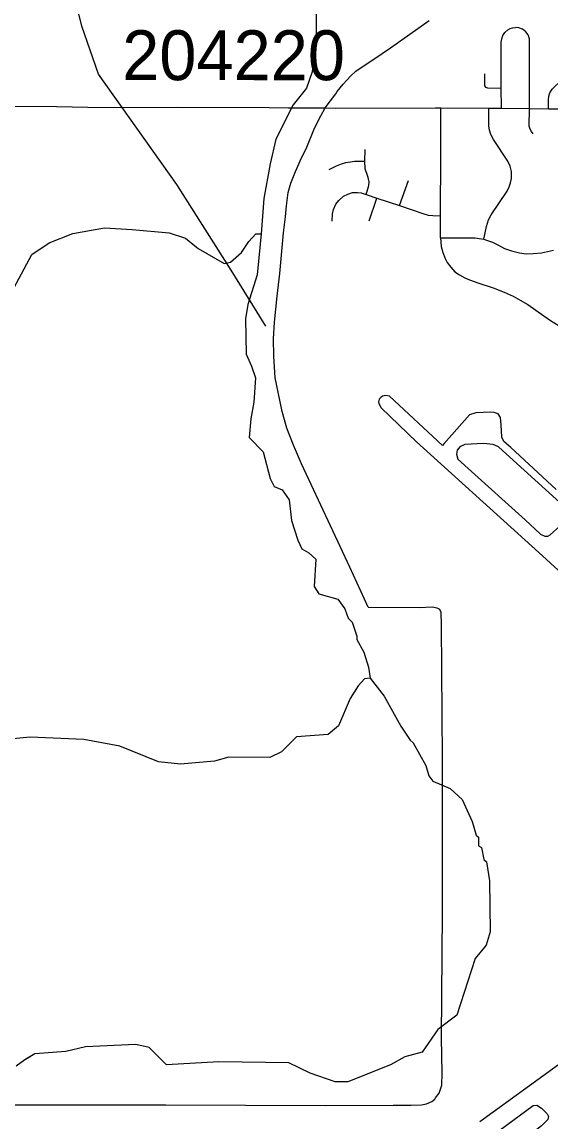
# Model space of a CAD drawing. Extents: x -1403959 to 81668, y -1400582 to 11018.
# Drawn here: x 6835.6 to 6938.1, y 7834.6 to 8047.7 of the extents above; entities that cross this region are included whole.
import ezdxf

# ---------------------------------------------------------------- set-up
doc = ezdxf.new("R2010")
doc.units = 0
for name, color, linetype in [('tdCiSectNmbr', 7, 'Continuous'), ('tdCiSectTwpRng', 7, 'Continuous'), ('tdCoCoBndry', 7, 'Continuous'), ('tdCoSecRteBand', 7, 'Continuous'), ('tdCoShieldCoRte', 7, 'Continuous'), ('tdCoSurfBitum', 7, 'Continuous')]:
    doc.layers.add(name, color=color, linetype=linetype)

msp = doc.modelspace()

# ---------------------------------------------------------------- linework, layer by layer
at = {"layer": 'tdCiSectNmbr'}
for points in [[(6896.41, 8033.79), (6896.71, 8034.19), (6897.86, 8035.66), (6898.57, 8036.44), (6899.37, 8037.28), (6900.29, 8038.14), (6905.4, 8041.57), (6907.02, 8042.7), (6914.55, 8047.97)], [(6894.37, 8031.04), (6896.41, 8033.79)], [(6798.55, 8031.74), (6820.94, 8031.55), (6831.29, 8031.38), (6842.34, 8031.32)], [(6842.34, 8031.32), (6848.39, 8031.15), (6855.5, 8031.1), (6865.74, 8031.15), (6883.53, 8031.09)], [(6883.53, 8031.09), (6887.23, 8031.06)], [(6902.72, 7934.23), (6899.15, 7942), (6889.77, 7962.03), (6888.21, 7965.65), (6886.96, 7968.9), (6886.02, 7972.14), (6885.24, 7975.9), (6884.72, 7978.7), (6884.42, 7982.9), (6884.39, 7986.25), (6884.57, 7989.5), (6885.09, 7994.55), (6885.58, 7998.91), (6886.32, 8006.84), (6886.68, 8009.93), (6886.87, 8012.07), (6887.23, 8014.61), (6887.72, 8016.43), (6888.64, 8018.71), (6889.81, 8021.34), (6890.68, 8023.1), (6892.32, 8027.11), (6893.56, 8029.48), (6894.36, 8031.03)], [(6887.23, 8031.06), (6887.23, 8031.06), (6892.17, 8031.06), (6894.36, 8031.03), (6896.3, 8031)], [(6896.3, 8031), (6915.78, 8031.04)], [(6915.78, 8031.04), (6916.78, 8031.04), (6926.06, 8030.98), (6928.51, 8030.96), (6933.99, 8030.9), (6937.63, 8030.89), (6951.44, 8030.84)], [(6916.8, 8022.07), (6916.78, 8031.04)], [(6916.74, 8005.83), (6916.74, 8010.1), (6916.8, 8022.07)], [(6916.74, 8005.83), (6916.87, 8004.17), (6917.15, 8003.01), (6917.59, 8001.83), (6917.98, 8001.06)], [(6917.98, 8001.06), (6918.7, 8000.14), (6919.51, 7999.27), (6920.39, 7998.68), (6921.4, 7998.11), (6922.36, 7997.7), (6923.96, 7997.09), (6926.9, 7996.12), (6929.06, 7995.31), (6930.78, 7994.51), (6932.14, 7993.77), (6933.61, 7992.9), (6936.73, 7990.73), (6938.02, 7989.79), (6939.69, 7988.77)], [(6902.72, 7934.23), (6912.62, 7934.18), (6915.19, 7934.26), (6916.02, 7934.1), (6916.5, 7933.8)], [(6915.78, 7839.08), (6916.48, 7839.96), (6916.97, 7841.5), (6917.05, 7843.82), (6916.89, 7850.68), (6917.08, 7874.91), (6917.08, 7904.77), (6916.91, 7930.81), (6916.86, 7933.16), (6916.59, 7933.75), (6916.5, 7933.8)], [(6815.83, 7837.84), (6826.23, 7837.78), (6834.06, 7837.73), (6863.52, 7837.73), (6894.38, 7837.56), (6907.58, 7837.64), (6907.8, 7837.64)], [(6907.8, 7837.64), (6911.03, 7837.64), (6913.03, 7837.73), (6914.03, 7837.91), (6915.05, 7838.35), (6915.59, 7838.83), (6915.78, 7839.08)]]:
    msp.add_lwpolyline(points, dxfattribs=at)
at = {"layer": 'tdCiSectTwpRng'}
for points in [[(6928.51, 8030.96), (6928.49, 8034.89), (6928.49, 8043.78), (6928.59, 8044.45), (6928.8, 8045.05), (6929.16, 8045.64), (6929.73, 8046.16), (6930.19, 8046.42), (6930.64, 8046.57), (6931.27, 8046.61)], [(6934.64, 8025.99), (6934.32, 8026.43), (6934.07, 8026.94), (6933.91, 8027.52), (6933.99, 8030.9), (6933.99, 8043.9), (6933.93, 8044.45), (6933.69, 8045.22), (6933.25, 8045.81), (6932.57, 8046.31), (6931.88, 8046.56), (6931.27, 8046.61)], [(6937.63, 8030.89), (6937.61, 8032.55), (6937.73, 8033.29), (6937.92, 8033.98), (6938.35, 8034.66), (6938.79, 8035.15), (6939.75, 8036.03), (6940.09, 8036.54), (6940.34, 8037.17), (6940.4, 8037.78), (6940.32, 8038.4), (6939.9, 8039.58), (6939.81, 8040.23), (6939.81, 8040.97), (6940, 8041.91), (6940.21, 8042.54), (6940.81, 8044.09)], [(6925.23, 8037.65), (6925.21, 8036.53), (6925.25, 8035.31), (6925.42, 8035.05), (6925.8, 8034.93), (6928.49, 8034.89)], [(6925.11, 8005.6), (6925.63, 8008.02), (6926.01, 8009.33), (6926.54, 8010.32), (6929.64, 8014.89), (6930.01, 8015.71), (6930.3, 8016.51), (6930.45, 8017.33), (6930.46, 8018.71), (6930.21, 8019.75), (6929.77, 8020.73), (6926.99, 8024.92), (6926.45, 8025.9), (6926.19, 8026.71), (6926.06, 8027.58), (6926.06, 8030.98)], [(6902.29, 8014.26), (6902.81, 8015.98), (6902.88, 8016.72), (6902.79, 8017.31), (6902.63, 8017.74), (6902.12, 8019.24), (6902.04, 8020.72), (6902.13, 8022.97)], [(6895.16, 8019.09), (6896.57, 8019.81), (6897.54, 8020.19), (6898.37, 8020.42), (6899.26, 8020.6), (6900.07, 8020.69), (6902.04, 8020.72)], [(6908.77, 8012.08), (6910.49, 8016.96)], [(6895.76, 8009.07), (6895.82, 8010.51), (6896, 8011.36), (6896.45, 8012.34), (6897, 8013.1), (6897.94, 8013.9), (6898.76, 8014.31), (6899.68, 8014.62), (6900.64, 8014.64), (6901.35, 8014.56), (6902.29, 8014.26), (6904.36, 8013.54), (6908.77, 8012.08), (6913.48, 8010.49), (6914.3, 8010.26), (6915.23, 8010.15), (6916.74, 8010.1)], [(6902.91, 8009.11), (6904.36, 8013.54)], [(6916.74, 8005.83), (6923.44, 8005.81), (6924.18, 8005.74), (6925.11, 8005.6), (6925.61, 8005.42), (6926.76, 8005.03), (6927.96, 8004.43), (6929.14, 8003.8), (6930.45, 8003.31), (6931.99, 8002.95), (6933.34, 8002.76), (6934.67, 8002.79), (6936.31, 8002.94), (6938.61, 8003.45)]]:
    msp.add_lwpolyline(points, dxfattribs=at)
at = {"layer": 'tdCoCoBndry'}
for points in [[(6939.13, 7957.01), (6930.37, 7965.19), (6929.01, 7966.36), (6928.61, 7967.16), (6928.46, 7969.59), (6928.36, 7970.99), (6927.89, 7971.73), (6927.09, 7971.98), (6926.39, 7972.01), (6923.56, 7971.88), (6922.36, 7971.51), (6917.43, 7965.96), (6917.08, 7965.58), (6906.84, 7975.11), (6906.13, 7975.25), (6905.49, 7975.13), (6905.13, 7974.9), (6904.85, 7974.58), (6904.73, 7974.04), (6904.79, 7973.7), (6905.2, 7972.86), (6912.08, 7966.26), (6935.77, 7944.81), (6968.13, 7915.21)], [(6953.19, 7855.35), (6924.36, 7834.41)]]:
    msp.add_lwpolyline(points, dxfattribs=at)
for points in [[(6941.17, 7953.26), (6930.88, 7962.63), (6927.93, 7965.29), (6926.93, 7965.78), (6925.07, 7965.95), (6921.44, 7965.74), (6920.44, 7965.33), (6919.93, 7964.64), (6919.79, 7963.88), (6920.06, 7962.94), (6922.72, 7960.54), (6933.09, 7951.13), (6936.11, 7948.35), (6936.91, 7947.99), (6937.52, 7948.01), (6937.98, 7948.22), (6939.81, 7949.92), (6941.32, 7951.54), (6941.59, 7952.06), (6941.67, 7952.46), (6941.39, 7953.05)], [(6906.57, 7814.71), (6906.41, 7814.99), (6906.32, 7815.56), (6906.37, 7816.13), (6906.96, 7817.05), (6910.31, 7819.83), (6924.33, 7829.95), (6934.69, 7837.57), (6935.38, 7837.64), (6936.26, 7837.05), (6937.4, 7835.93), (6937.63, 7835.41), (6937.54, 7834.86), (6936.31, 7833.63), (6929.64, 7828.41), (6912.42, 7815.87), (6910.81, 7814.85), (6909.12, 7813.99), (6908.36, 7813.68), (6907.7, 7813.66), (6907.3, 7813.85), (6906.85, 7814.27)]]:
    msp.add_lwpolyline(points, close=True, dxfattribs=at)
at = {"layer": 'tdCoSecRteBand'}
msp.add_lwpolyline([(6882.87, 7988.72), (6876.15, 7999.54), (6865.63, 8016.2), (6850.44, 8037.55), (6847.22, 8046.9), (6844.59, 8057.72), (6837.29, 8088.42), (6836.12, 8093.97), (6836.12, 8109.17), (6833.49, 8116.19)], dxfattribs=at)
at = {"layer": 'tdCoSurfBitum'}
for points in [[(6892.64, 8054.25), (6892.63, 8045.24), (6891.85, 8038.06), (6890.77, 8034.86), (6888.17, 8031.66), (6884.8, 8024.95), (6883.72, 8020.22), (6882.48, 8013.5), (6882.01, 8006.63), (6881.23, 7998.69), (6879.39, 7992.89), (6878.92, 7990.15), (6879.06, 7983.27), (6880.13, 7980.98), (6880.89, 7978.69), (6880.57, 7973.96), (6879.95, 7970.75), (6879.64, 7967.09), (6882.38, 7964.33), (6883.75, 7959.14), (6884.51, 7957.61), (6886.04, 7957), (6887.41, 7955.01), (6887.86, 7951.04), (6889.07, 7947.22), (6889.83, 7945.54), (6891.2, 7944.77), (6892.58, 7943.55), (6892.26, 7938.2), (6893.17, 7936.83), (6896.84, 7935.75), (6898.21, 7933.91), (6898.81, 7932.08), (6899.58, 7931.31), (6900.49, 7928.56), (6900.49, 7927.95), (6901.86, 7925.51), (6902.77, 7922.6), (6903.07, 7920.47), (6905.81, 7916.95), (6909.01, 7911.14), (6910.83, 7908.39), (6911.44, 7907.93), (6913.88, 7903.49), (6914.48, 7901.51), (6915.25, 7900.44), (6918.6, 7899.05), (6920.89, 7896.91), (6922.87, 7892.63), (6923.63, 7890.03), (6924.08, 7889.58), (6924.08, 7887.9), (6924.69, 7887.59), (6925.14, 7885.3), (6925.6, 7884.84), (6926.2, 7881.17), (6926.34, 7871.25), (6925.57, 7868.65), (6923.42, 7866.06), (6919.89, 7855.08), (6916.22, 7852.34), (6913.16, 7847.91), (6909.79, 7847.01), (6907.04, 7845.49), (6898.79, 7842.14), (6896.34, 7842.15), (6891.46, 7843.84), (6887.34, 7845.83), (6873.75, 7846.02), (6863.67, 7845.43), (6860.31, 7848.79), (6857.72, 7849.41), (6847.94, 7848.97), (6844.12, 7848.07), (6838.16, 7847.62), (6836.18, 7846.41), (6834.49, 7845.19)], [(6809.21, 7954.27), (6812.27, 7957.62), (6814.26, 7960.82), (6821.3, 7967.22), (6824.36, 7970.72), (6826.35, 7974.69), (6828.04, 7978.65), (6829.58, 7986.59), (6830.51, 7989.64), (6831.58, 7991.47), (6837.56, 8002.61), (6840.92, 8004.89), (6845.51, 8006.71), (6851.62, 8007.77), (6856.96, 8007.45), (6864.14, 8006.82), (6867.35, 8005.75), (6869.79, 8003.76), (6874.82, 8000.84), (6876.04, 8001.15), (6878.18, 8002.97), (6879.56, 8005.11), (6880.94, 8006.63), (6882.01, 8006.63)], [(6903.07, 7920.47), (6902, 7920.32), (6900.77, 7918.94), (6899.24, 7916.5), (6896.94, 7911.17), (6894.95, 7909.49), (6888.84, 7909.05), (6885.93, 7906.15), (6883.64, 7905.09), (6875.7, 7905.1), (6872.95, 7904.35), (6866.38, 7903.75), (6862.1, 7904.22), (6854.63, 7907.29), (6847.6, 7908.53), (6837.22, 7909.01), (6826.53, 7907.96)], [(6837.25, 7847.01), (6836.18, 7846.41)]]:
    msp.add_lwpolyline(points, dxfattribs=at)

# ---------------------------------------------------------------- texts
at = {"layer": 'tdCoShieldCoRte'}
msp.add_text('204220', height=9.673, rotation=359.9944, dxfattribs=at).set_placement((6855.05, 8036.42))

doc.saveas('drawing.dxf')
